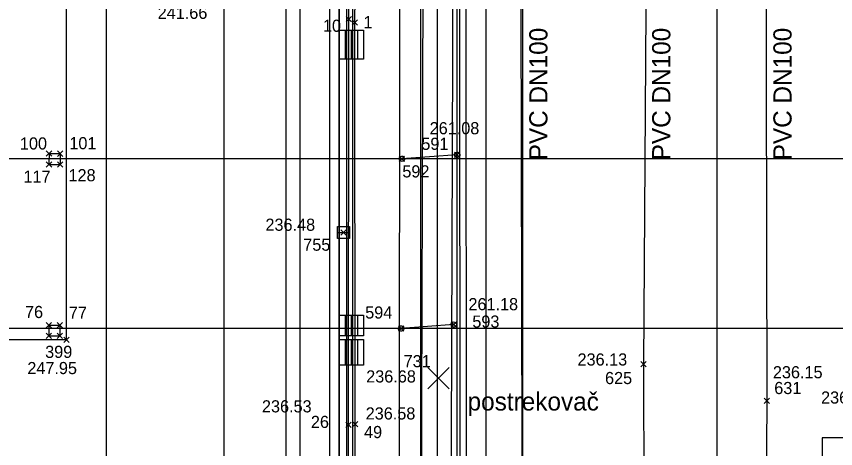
# Model space of a CAD drawing. Extents: x -264205 to -263659, y -1242401 to -1242060.
# Drawn here: x -263905.31 to -263871.58, y -1242200.83 to -1242183.01 of the extents above; entities that cross this region are included whole.
import ezdxf

# ---------------------------------------------------------------- set-up
doc = ezdxf.new("R2010")
doc.units = 0
for name, color, linetype in [('BOD_CISLO', 7, 'Continuous'), ('BOD_SYMBOL', 7, 'Continuous'), ('BOD_VYSKA', 7, 'Continuous'), ('KFA_SO_10-1_BETONOVE_STLPY', 7, 'Continuous'), ('KFA_SO_10-1_DRENAZNY_SYSTEM_IHRISKA', 7, 'Continuous'), ('KFA_SO_10-1_LIZATKA_POMOCNE', 7, 'Continuous'), ('KFA_SO_10-1_OBRUBNIKY_IHRISKO', 7, 'Continuous'), ('KFA_SO_10-1_OHREV', 7, 'Continuous'), ('KFA_SO_10-1_POSTREKOVACE', 7, 'Continuous'), ('KFA_SO_10-1_STRECHY', 7, 'Continuous'), ('KFA_SO_10-1_TEPELNE_SENZORY_A_TRASA', 7, 'Continuous'), ('KFA_SO_10-1_TRIBUNA_A_HLAVNA_BUDOVA', 7, 'Continuous'), ('KFA_SO_10-1_TRIBUNA_A_OBVOD', 7, 'Continuous'), ('KFA_SO_10-1_VPUST_STADION_POKLOP', 7, 'Continuous'), ('KFA_SO_40-2-II_DAZDOVA_KANALIZACIA', 7, 'Continuous'), ('OSI_STAVBY_KFA', 7, 'Continuous'), ('POPIS', 7, 'Continuous'), ('SITUACIA_DSP_2D', 7, 'Continuous')]:
    doc.layers.add(name, color=color, linetype=linetype)

msp = doc.modelspace()

# ---------------------------------------------------------------- linework, layer by layer
at = {"layer": 'BOD_SYMBOL'}
for p, q in [((-263891.73, -1242183.242), (-263891.508, -1242183.021)), ((-263891.508, -1242183.242), (-263891.73, -1242183.021)), ((-263891.48, -1242183.373), (-263891.258, -1242183.151)), ((-263891.258, -1242183.373), (-263891.48, -1242183.151)), ((-263904.077, -1242188.779), (-263903.856, -1242188.558)), ((-263903.856, -1242188.779), (-263904.077, -1242188.558)), ((-263903.621, -1242188.782), (-263903.399, -1242188.561)), ((-263903.399, -1242188.782), (-263903.621, -1242188.561)), ((-263889.546, -1242188.99), (-263889.325, -1242188.769)), ((-263889.325, -1242188.99), (-263889.546, -1242188.769)), ((-263887.274, -1242188.829), (-263887.053, -1242188.607)), ((-263887.053, -1242188.829), (-263887.274, -1242188.607)), ((-263904.078, -1242189.228), (-263903.856, -1242189.008)), ((-263903.856, -1242189.228), (-263904.078, -1242189.008)), ((-263903.622, -1242189.231), (-263903.4, -1242189.011)), ((-263903.4, -1242189.231), (-263903.622, -1242189.011)), ((-263891.948, -1242192.029), (-263891.726, -1242191.808)), ((-263891.726, -1242192.029), (-263891.948, -1242191.808)), ((-263904.087, -1242195.849), (-263903.866, -1242195.627)), ((-263903.866, -1242195.849), (-263904.087, -1242195.627)), ((-263903.627, -1242195.85), (-263903.405, -1242195.63)), ((-263903.405, -1242195.85), (-263903.627, -1242195.63)), ((-263887.411, -1242195.826), (-263887.19, -1242195.605)), ((-263887.19, -1242195.826), (-263887.411, -1242195.605)), ((-263889.578, -1242195.985), (-263889.356, -1242195.765)), ((-263889.356, -1242195.985), (-263889.578, -1242195.765)), ((-263904.089, -1242196.292), (-263903.867, -1242196.07)), ((-263903.867, -1242196.292), (-263904.089, -1242196.07)), ((-263903.629, -1242196.293), (-263903.408, -1242196.073)), ((-263903.408, -1242196.293), (-263903.629, -1242196.073)), ((-263903.361, -1242196.454), (-263903.14, -1242196.234)), ((-263903.14, -1242196.454), (-263903.361, -1242196.234)), ((-263903.361, -1242196.454), (-263903.14, -1242196.234)), ((-263903.14, -1242196.454), (-263903.361, -1242196.234)), ((-263879.604, -1242197.461), (-263879.383, -1242197.241)), ((-263879.383, -1242197.461), (-263879.604, -1242197.241)), ((-263888.041, -1242198.032), (-263887.82, -1242197.812)), ((-263887.82, -1242198.032), (-263888.041, -1242197.812)), ((-263874.523, -1242198.961), (-263874.302, -1242198.741)), ((-263874.302, -1242198.961), (-263874.523, -1242198.741)), ((-263891.739, -1242199.958), (-263891.518, -1242199.737)), ((-263891.518, -1242199.958), (-263891.739, -1242199.737)), ((-263891.476, -1242199.934), (-263891.254, -1242199.713)), ((-263891.254, -1242199.934), (-263891.476, -1242199.713))]:
    msp.add_line(p, q, dxfattribs=at)
at = {"layer": 'KFA_SO_10-1_BETONOVE_STLPY'}
for p, q in [((-263903.966, -1242188.668), (-263903.967, -1242189.118)), ((-263903.966, -1242188.668), (-263903.51, -1242188.671)), ((-263903.51, -1242188.671), (-263903.511, -1242189.121)), ((-263903.967, -1242189.118), (-263903.511, -1242189.121)), ((-263903.976, -1242195.738), (-263903.978, -1242196.181)), ((-263903.976, -1242195.738), (-263903.516, -1242195.74)), ((-263903.516, -1242195.74), (-263903.519, -1242196.183)), ((-263903.978, -1242196.181), (-263903.519, -1242196.183))]:
    msp.add_line(p, q, dxfattribs=at)
at = {"layer": 'KFA_SO_10-1_DRENAZNY_SYSTEM_IHRISKA'}
for points in [[(-263884.503, -1242110.771), (-263884.575, -1242164.194), (-263884.45, -1242219.174)], [(-263874.484, -1242165.197), (-263874.412, -1242198.851), (-263874.565, -1242219.834)], [(-263879.285, -1242166.044), (-263879.493, -1242197.351), (-263879.426, -1242219.321)]]:
    msp.add_lwpolyline(points, dxfattribs=at)
at = {"layer": 'KFA_SO_10-1_LIZATKA_POMOCNE'}
for p, q in [((-263887.164, -1242188.718), (-263889.436, -1242188.879)), ((-263887.301, -1242195.715), (-263889.467, -1242195.875))]:
    msp.add_line(p, q, dxfattribs=at)
for centre, major_axis, ratio in [((-263889.436, -1242188.879), (0.0715, 0.0827), 0.996235), ((-263887.164, -1242188.718), (-0.015, 0.114), 0.975965), ((-263887.301, -1242195.715), (-0.0892, 0.0661), 0.973363), ((-263889.467, -1242195.875), (0.0872, 0.0666), 0.980384)]:
    msp.add_ellipse(centre, major_axis=major_axis, ratio=ratio, dxfattribs=at)
at = {"layer": 'KFA_SO_10-1_OBRUBNIKY_IHRISKO'}
for p, q in [((-263891.619, -1242183.131), (-263891.613, -1242181.43)), ((-263891.369, -1242183.262), (-263891.356, -1242181.171))]:
    msp.add_line(p, q, dxfattribs=at)
for points in [[(-263891.613, -1242220.398), (-263891.628, -1242199.847), (-263891.619, -1242183.131)], [(-263891.344, -1242220.296), (-263891.365, -1242199.823), (-263891.369, -1242183.262)]]:
    msp.add_lwpolyline(points, dxfattribs=at)
at = {"layer": 'KFA_SO_10-1_OHREV'}
for points in [[(-263887.153, -1242108.434), (-263887.285, -1242164.665), (-263887.476, -1242220.33)], [(-263886.925, -1242108.434), (-263887.067, -1242164.606), (-263887.048, -1242220.33)], [(-263886.653, -1242108.434), (-263886.821, -1242164.626), (-263886.77, -1242220.33)]]:
    msp.add_lwpolyline(points, dxfattribs=at)
at = {"layer": 'KFA_SO_10-1_POSTREKOVACE'}
for p, q in [((-263888.373, -1242198.364), (-263887.489, -1242197.48)), ((-263887.489, -1242198.364), (-263888.373, -1242197.48))]:
    msp.add_line(p, q, dxfattribs=at)
at = {"layer": 'KFA_SO_10-1_STRECHY'}
msp.add_line((-263889.533, -1242219.411), (-263889.511, -1242109.378), dxfattribs=at)
at = {"layer": 'KFA_SO_10-1_TEPELNE_SENZORY_A_TRASA'}
msp.add_lwpolyline([(-263827.921, -1242121.921), (-263875.963, -1242121.979), (-263885.626, -1242121.792), (-263887.003, -1242121.689), (-263887.052, -1242145.021), (-263887.18, -1242173.77), (-263887.177, -1242203.116), (-263886.892, -1242206.901)], dxfattribs=at)
at = {"layer": 'KFA_SO_10-1_TRIBUNA_A_HLAVNA_BUDOVA'}
for q in [(-263903.234, -1242132.417), (-263903.234, -1242132.417), (-263914.23, -1242196.348), (-263903.251, -1242196.344)]:
    msp.add_line((-263903.251, -1242196.344), q, dxfattribs=at)
msp.add_lwpolyline([(-263903.251, -1242196.344), (-263914.23, -1242196.348), (-263914.23, -1242196.348)], dxfattribs=at)
at = {"layer": 'KFA_SO_10-1_TRIBUNA_A_OBVOD'}
msp.add_lwpolyline([(-263892.039, -1242220.661), (-263892.154, -1242220.367), (-263892.023, -1242220.311), (-263892.026, -1242218.259), (-263892.022, -1242218.258), (-263892.014, -1242181.432), (-263893.611, -1242181.428), (-263893.622, -1242166.388), (-263895.226, -1242166.39), (-263895.226, -1242162.375), (-263893.627, -1242162.368), (-263893.627, -1242147.332), (-263892.023, -1242147.335), (-263892.008, -1242110.521), (-263892.009, -1242110.521), (-263892.017, -1242108.459), (-263892.149, -1242108.408), (-263892.034, -1242108.1)], dxfattribs=at)
at = {"layer": 'KFA_SO_10-1_VPUST_STADION_POKLOP'}
msp.add_line((-263891.837, -1242191.918), (-263891.837, -1242191.918), dxfattribs=at)
msp.add_lwpolyline([(-263892.087, -1242191.918), (-263892.087, -1242191.668), (-263891.587, -1242191.668), (-263891.587, -1242192.168), (-263892.087, -1242192.168), (-263892.087, -1242191.918), (-263891.587, -1242191.918)], dxfattribs=at)
at = {"layer": 'KFA_SO_40-2-II_DAZDOVA_KANALIZACIA'}
msp.add_lwpolyline([(-263814.907, -1242107.856), (-263851.887, -1242107.945), (-263888.606, -1242107.773), (-263888.523, -1242164.395), (-263888.701, -1242220.786)], dxfattribs=at)
at = {"layer": 'OSI_STAVBY_KFA'}
for p, q in [((-263901.618, -1242083.237), (-263901.618, -1242246.707)), ((-263894.218, -1242083.237), (-263894.218, -1242246.707)), ((-263892.418, -1242083.237), (-263892.418, -1242246.707)), ((-263891.468, -1242083.237), (-263891.468, -1242246.707)), ((-263884.468, -1242083.237), (-263884.468, -1242246.707)), ((-263876.468, -1242083.237), (-263876.468, -1242246.707)), ((-263792.653, -1242188.882), (-263909.343, -1242188.882)), ((-263792.653, -1242195.882), (-263917.263, -1242195.882))]:
    msp.add_line(p, q, dxfattribs=at)
at = {"layer": 'SITUACIA_DSP_2D'}
for p, q in [((-263887.968, -1242220.33), (-263887.968, -1242108.434)), ((-263885.968, -1242216.882), (-263885.968, -1242111.882)), ((-263888.673, -1242164.687), (-263888.673, -1242220.396)), ((-263893.618, -1242210.482), (-263893.618, -1242166.382)), ((-263892.018, -1242220.33), (-263892.018, -1242181.432)), ((-263892.018, -1242181.432), (-263892.018, -1242220.33)), ((-263891.718, -1242181.132), (-263891.718, -1242220.206)), ((-263896.768, -1242181.582), (-263896.768, -1242203.332)), ((-263892.018, -1242183.583), (-263891.018, -1242183.583)), ((-263891.768, -1242183.583), (-263891.768, -1242184.781)), ((-263891.518, -1242183.583), (-263891.518, -1242184.781)), ((-263891.268, -1242183.583), (-263891.268, -1242184.781)), ((-263891.018, -1242183.583), (-263891.018, -1242184.781)), ((-263891.018, -1242184.781), (-263892.018, -1242184.781)), ((-263892.018, -1242195.333), (-263891.018, -1242195.333)), ((-263891.768, -1242195.333), (-263891.768, -1242196.181)), ((-263891.518, -1242195.333), (-263891.518, -1242196.181)), ((-263891.268, -1242195.333), (-263891.268, -1242196.181)), ((-263891.018, -1242195.333), (-263891.018, -1242196.181)), ((-263891.018, -1242196.181), (-263892.018, -1242196.181)), ((-263892.018, -1242196.333), (-263891.018, -1242196.333)), ((-263891.768, -1242196.333), (-263891.768, -1242197.381)), ((-263891.518, -1242196.333), (-263891.518, -1242197.381)), ((-263891.268, -1242196.333), (-263891.268, -1242197.381)), ((-263891.018, -1242196.333), (-263891.018, -1242197.381)), ((-263891.018, -1242197.381), (-263892.018, -1242197.381)), ((-263831.808, -1242200.382), (-263872.128, -1242200.382)), ((-263872.128, -1242200.382), (-263872.128, -1242216.882))]:
    msp.add_line(p, q, dxfattribs=at)

# ---------------------------------------------------------------- texts
at = {"layer": 'BOD_CISLO'}
for s, p in [('10', (-263892.686, -1242183.649)), ('1', (-263891.02, -1242183.503)), ('100', (-263905.164, -1242188.5)), ('101', (-263903.129, -1242188.489)), ('591', (-263888.635, -1242188.515)), ('592', (-263889.417, -1242189.651)), ('117', (-263905.015, -1242189.866)), ('128', (-263903.163, -1242189.808)), ('755', (-263893.498, -1242192.671)), ('76', (-263904.954, -1242195.445)), ('594', (-263890.947, -1242195.467)), ('77', (-263903.146, -1242195.472)), ('593', (-263886.536, -1242195.841)), ('399', (-263904.124, -1242197.088)), ('731', (-263889.364, -1242197.472)), ('625', (-263881.072, -1242198.167)), ('631', (-263874.104, -1242198.578)), ('26', (-263893.183, -1242199.975)), ('49', (-263890.994, -1242200.393))]:
    msp.add_text(s, height=0.5, dxfattribs=at).set_placement(p)
at = {"layer": 'BOD_VYSKA'}
for s, p in [('241.66', (-263899.491, -1242183.117)), ('261.08', (-263888.293, -1242187.871)), ('236.48', (-263895.054, -1242191.849)), ('261.18', (-263886.697, -1242195.123)), ('236.13', (-263882.204, -1242197.402)), ('247.95', (-263904.859, -1242197.756)), ('236.68', (-263890.906, -1242198.101)), ('236.15', (-263874.16, -1242197.928)), ('236.19', (-263872.177, -1242198.97)), ('236.53', (-263895.198, -1242199.333)), ('236.58', (-263890.927, -1242199.626))]:
    msp.add_text(s, height=0.5, dxfattribs=at).set_placement(p)
at = {"layer": 'KFA_SO_10-1_DRENAZNY_SYSTEM_IHRISKA'}
for p in [(-263883.442, -1242188.946), (-263878.382, -1242188.946), (-263873.39, -1242188.946)]:
    msp.add_text('PVC DN100', height=0.75, rotation=90, dxfattribs=at).set_placement(p)
at = {"layer": 'POPIS'}
msp.add_text('postrekovač', height=0.75, dxfattribs=at).set_placement((-263886.732, -1242199.256))

doc.saveas('drawing.dxf')
